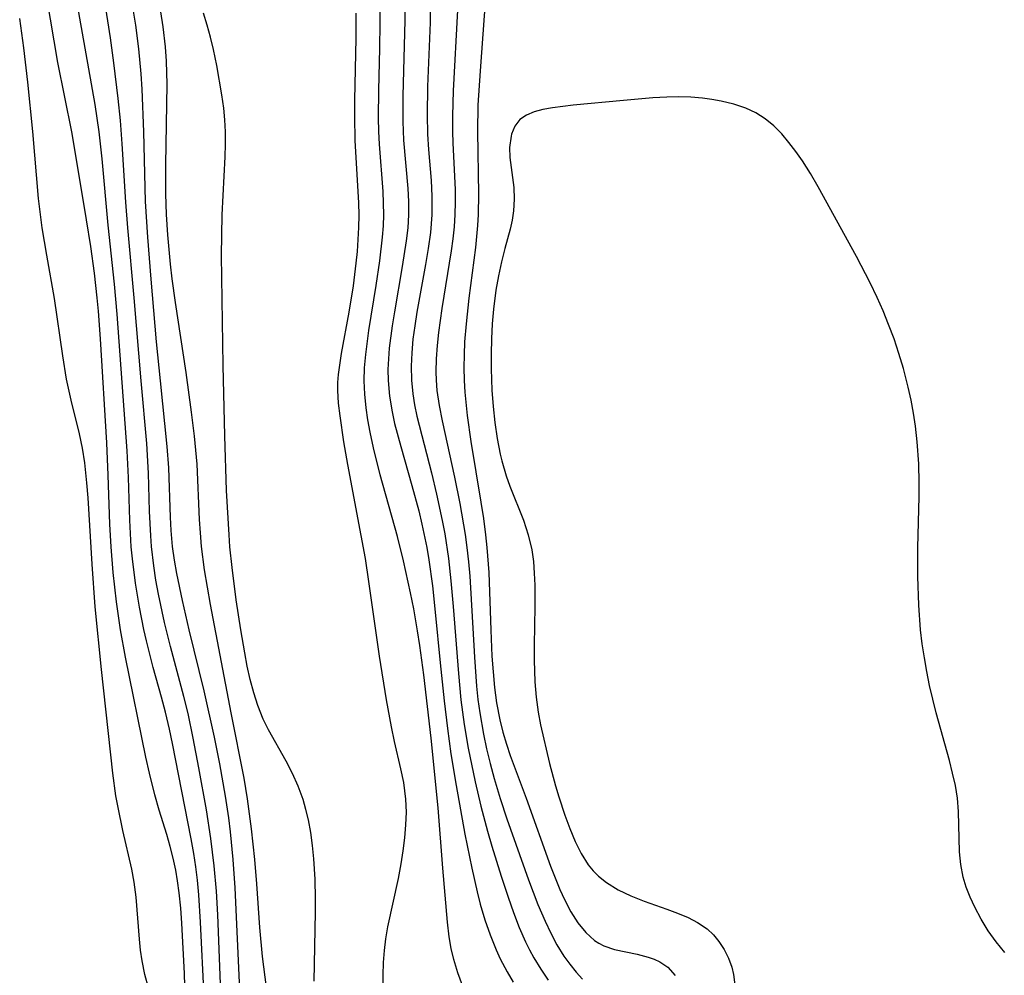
# Model space of a CAD drawing. Header units: metres. Extents: x 1073367 to 1082519, y 1569854 to 1574957.
# Tile 860 of 1056: x 1079500 to 1079619, y 1572892 to 1573007. Entities that reach past the tile are written whole.
import ezdxf

# ---------------------------------------------------------------- set-up
doc = ezdxf.new("R2010")
doc.units = ezdxf.units.M
doc.layers.add('CGG_CurvaNivelLidar_v1', color=253, linetype='Continuous', lineweight=30)

msp = doc.modelspace()

# ---------------------------------------------------------------- linework, layer by layer
at = {"layer": 'CGG_CurvaNivelLidar_v1'}
for p, q in [((1079557.1066, 1573017.3186, 73), (1079555.8987, 1573000.8189, 73)), ((1079505.0377, 1573001.8418, 73), (1079503.5914, 1573010.3817, 73)), ((1079509.5429, 1572996.7793, 72.5), (1079507.2042, 1573009.9684, 72.5)), ((1079511.3624, 1573004.8042, 72), (1079510.589, 1573009.8231, 72)), ((1079543.8751, 1573006.5749, 71), (1079543.8603, 1573010.4524, 71)), ((1079546.8312, 1573010.2665, 71.5), (1079546.8252, 1573006.8839, 71.5)), ((1079549.919, 1573010.1881, 72), (1079549.8825, 1573006.6536, 72)), ((1079514.414, 1573006.3515, 71.5), (1079513.9827, 1573008.9743, 71.5)), ((1079553.1805, 1573008.1565, 72.5), (1079552.6651, 1572998.4074, 72.5)), ((1079500.9298, 1573003.5835, 73.5), (1079500.4371, 1573007.135, 73.5)), ((1079517.3863, 1573007.9419, 71), (1079517.681, 1573006.1125, 71)), ((1079523.011, 1573006.3284, 70.5), (1079522.5729, 1573007.7748, 70.5)), ((1079540.9381, 1573007.7667, 70.5), (1079540.9363, 1573004.7826, 70.5)), ((1079514.8066, 1573003.4838, 71.5), (1079514.414, 1573006.3515, 71.5)), ((1079517.681, 1573006.1125, 71), (1079517.9814, 1573003.712, 71)), ((1079523.4165, 1573004.8745, 70.5), (1079523.011, 1573006.3284, 70.5)), ((1079543.8318, 1573003.5138, 71), (1079543.8751, 1573006.5749, 71)), ((1079546.8252, 1573006.8839, 71.5), (1079546.5935, 1572997.8338, 71.5)), ((1079549.8825, 1573006.6536, 72), (1079549.5888, 1572998.9268, 72)), ((1079511.7809, 1573001.8141, 72), (1079511.3624, 1573004.8042, 72)), ((1079523.7822, 1573003.4125, 70.5), (1079523.4165, 1573004.8745, 70.5)), ((1079540.9363, 1573004.7826, 70.5), (1079540.771, 1572997.2804, 70.5)), ((1079501.4084, 1572999.4473, 73.5), (1079500.9298, 1573003.5835, 73.5)), ((1079515.0872, 1573000.4522, 71.5), (1079514.8066, 1573003.4838, 71.5)), ((1079517.9814, 1573003.712, 71), (1079518.1023, 1573001.9991, 71)), ((1079524.1934, 1573001.4914, 70.5), (1079523.7822, 1573003.4125, 70.5)), ((1079543.6965, 1572998.498, 71), (1079543.8318, 1573003.5138, 71)), ((1079506.7144, 1572993.4739, 73), (1079505.0377, 1573001.8418, 73)), ((1079512.3139, 1572997.5183, 72), (1079511.7809, 1573001.8141, 72)), ((1079518.1023, 1573001.9991, 71), (1079518.1615, 1572999.2111, 71)), ((1079524.8086, 1572997.9499, 70.5), (1079524.1934, 1573001.4914, 70.5)), ((1079515.1893, 1572998.6415, 71.5), (1079515.0872, 1573000.4522, 71.5)), ((1079555.8987, 1573000.8189, 73), (1079555.6513, 1572996.6892, 73)), ((1079502.0137, 1572993.5349, 73.5), (1079501.4084, 1572999.4473, 73.5)), ((1079518.1615, 1572999.2111, 71), (1079518.0075, 1572989.5129, 71)), ((1079549.5888, 1572998.9268, 72), (1079549.5227, 1572995.5417, 72)), ((1079512.5753, 1572994.8394, 72), (1079512.3139, 1572997.5183, 72)), ((1079515.3776, 1572993.5042, 71.5), (1079515.1893, 1572998.6415, 71.5)), ((1079525.0217, 1572996.3333, 70.5), (1079524.8086, 1572997.9499, 70.5)), ((1079543.6705, 1572995.1882, 71), (1079543.6965, 1572998.498, 71)), ((1079546.5935, 1572997.8338, 71.5), (1079546.5944, 1572994.7365, 71.5)), ((1079552.6651, 1572998.4074, 72.5), (1079552.5687, 1572995.4218, 72.5)), ((1079576.7071, 1572997.5644, 73.5), (1079573.1644, 1572997.2625, 73.5)), ((1079578.3917, 1572997.6597, 73.5), (1079576.7071, 1572997.5644, 73.5)), ((1079579.845, 1572997.6845, 73.5), (1079578.3917, 1572997.6597, 73.5)), ((1079581.2827, 1572997.6445, 73.5), (1079579.845, 1572997.6845, 73.5)), ((1079582.6969, 1572997.5293, 73.5), (1079581.2827, 1572997.6445, 73.5)), ((1079583.8259, 1572997.3741, 73.5), (1079582.6969, 1572997.5293, 73.5)), ((1079510.0076, 1572993.4792, 72.5), (1079509.5429, 1572996.7793, 72.5)), ((1079525.151, 1572994.9155, 70.5), (1079525.0217, 1572996.3333, 70.5)), ((1079540.771, 1572997.2804, 70.5), (1079540.7581, 1572995.3437, 70.5)), ((1079555.6513, 1572996.6892, 73), (1079555.5751, 1572993.5262, 73)), ((1079564.6153, 1572996.392, 73.5), (1079563.4761, 1572996.1779, 73.5)), ((1079567.1037, 1572996.6879, 73.5), (1079564.6153, 1572996.392, 73.5)), ((1079573.1644, 1572997.2625, 73.5), (1079567.1037, 1572996.6879, 73.5)), ((1079584.9327, 1572997.1737, 73.5), (1079583.8259, 1572997.3741, 73.5)), ((1079586.457, 1572996.8211, 73.5), (1079584.9327, 1572997.1737, 73.5)), ((1079587.9142, 1572996.3447, 73.5), (1079586.457, 1572996.8211, 73.5)), ((1079589.133, 1572995.7741, 73.5), (1079587.9142, 1572996.3447, 73.5)), ((1079540.7581, 1572995.3437, 70.5), (1079540.8289, 1572992.4602, 70.5)), ((1079543.711, 1572993.5388, 71), (1079543.6705, 1572995.1882, 71)), ((1079549.5227, 1572995.5417, 72), (1079549.5763, 1572993.2128, 72)), ((1079552.5687, 1572995.4218, 72.5), (1079552.5693, 1572993.5354, 72.5)), ((1079561.4841, 1572995.5008, 73.5), (1079560.7049, 1572994.9593, 73.5)), ((1079562.4362, 1572995.8956, 73.5), (1079561.4841, 1572995.5008, 73.5)), ((1079563.4761, 1572996.1779, 73.5), (1079562.4362, 1572995.8956, 73.5)), ((1079590.2659, 1572995.0548, 73.5), (1079589.133, 1572995.7741, 73.5)), ((1079512.7879, 1572992.032, 72), (1079512.5753, 1572994.8394, 72)), ((1079525.2218, 1572993.4934, 70.5), (1079525.151, 1572994.9155, 70.5)), ((1079546.5944, 1572994.7365, 71.5), (1079546.6962, 1572992.468, 71.5)), ((1079560.0877, 1572994.1632, 73.5), (1079559.6925, 1572993.1891, 73.5)), ((1079560.7049, 1572994.9593, 73.5), (1079560.0877, 1572994.1632, 73.5)), ((1079591.2882, 1572994.2032, 73.5), (1079590.2659, 1572995.0548, 73.5)), ((1079592.24, 1572993.2382, 73.5), (1079591.2882, 1572994.2032, 73.5)), ((1079502.7168, 1572985.453, 73.5), (1079502.0137, 1572993.5349, 73.5)), ((1079507.5419, 1572988.7163, 73), (1079506.7144, 1572993.4739, 73)), ((1079510.3584, 1572990.2277, 72.5), (1079510.0076, 1572993.4792, 72.5)), ((1079515.6108, 1572985.0867, 71.5), (1079515.3776, 1572993.5042, 71.5)), ((1079525.2324, 1572991.9811, 70.5), (1079525.2218, 1572993.4934, 70.5)), ((1079543.7912, 1572992.014, 71), (1079543.711, 1572993.5388, 71)), ((1079549.5763, 1572993.2128, 72), (1079549.6947, 1572991.34, 72)), ((1079552.5693, 1572993.5354, 72.5), (1079552.6109, 1572992.1198, 72.5)), ((1079555.5751, 1572993.5262, 73), (1079555.7182, 1572985.9668, 73)), ((1079559.6321, 1572992.9523, 73.5), (1079559.4639, 1572991.5992, 73.5)), ((1079559.6925, 1572993.1891, 73.5), (1079559.6321, 1572992.9523, 73.5)), ((1079593.1202, 1572992.2191, 73.5), (1079592.24, 1572993.2382, 73.5)), ((1079513.2263, 1572985.0151, 72), (1079512.7879, 1572992.032, 72)), ((1079525.1911, 1572990.4662, 70.5), (1079525.2324, 1572991.9811, 70.5)), ((1079540.8289, 1572992.4602, 70.5), (1079541.2586, 1572984.921, 70.5)), ((1079544.2222, 1572986.2929, 71), (1079543.7912, 1572992.014, 71)), ((1079546.6962, 1572992.468, 71.5), (1079547.1913, 1572986.6496, 71.5)), ((1079552.6109, 1572992.1198, 72.5), (1079552.8834, 1572986.5278, 72.5)), ((1079559.4639, 1572991.5992, 73.5), (1079559.4942, 1572990.4085, 73.5)), ((1079593.9596, 1572991.1344, 73.5), (1079593.1202, 1572992.2191, 73.5)), ((1079524.8194, 1572983.4953, 70.5), (1079525.1911, 1572990.4662, 70.5)), ((1079549.6947, 1572991.34, 72), (1079549.9916, 1572987.6098, 72)), ((1079559.4942, 1572990.4085, 73.5), (1079559.9561, 1572986.7979, 73.5)), ((1079594.7561, 1572989.9924, 73.5), (1079593.9596, 1572991.1344, 73.5)), ((1079511.113, 1572982.2304, 72.5), (1079510.3584, 1572990.2277, 72.5)), ((1079518.0075, 1572989.5129, 71), (1079518.011, 1572986.0197, 71)), ((1079595.7157, 1572988.455, 73.5), (1079594.7561, 1572989.9924, 73.5)), ((1079508.497, 1572982.9061, 73), (1079507.5419, 1572988.7163, 73)), ((1079596.628, 1572986.8611, 73.5), (1079595.7157, 1572988.455, 73.5)), ((1079549.9916, 1572987.6098, 72), (1079550.0896, 1572985.7486, 72)), ((1079559.9561, 1572986.7979, 73.5), (1079560.0056, 1572985.3943, 73.5)), ((1079601.25, 1572978.4552, 73.5), (1079596.628, 1572986.8611, 73.5)), ((1079518.011, 1572986.0197, 71), (1079518.0822, 1572983.521, 71)), ((1079544.285, 1572984.8876, 71), (1079544.2222, 1572986.2929, 71)), ((1079547.1913, 1572986.6496, 71.5), (1079547.2712, 1572985.0782, 71.5)), ((1079550.0896, 1572985.7486, 72), (1079550.087, 1572983.5091, 72)), ((1079552.8834, 1572986.5278, 72.5), (1079552.9063, 1572985.0209, 72.5)), ((1079555.7182, 1572985.9668, 73), (1079555.6732, 1572983.5223, 73)), ((1079503.1589, 1572981.9162, 73.5), (1079502.7168, 1572985.453, 73.5)), ((1079513.4627, 1572981.9228, 72), (1079513.2263, 1572985.0151, 72)), ((1079515.8644, 1572980.7872, 71.5), (1079515.6108, 1572985.0867, 71.5)), ((1079541.2586, 1572984.921, 70.5), (1079541.2835, 1572983.4675, 70.5)), ((1079544.2983, 1572983.4826, 71), (1079544.285, 1572984.8876, 71)), ((1079547.2712, 1572985.0782, 71.5), (1079547.2765, 1572983.5089, 71.5)), ((1079552.9063, 1572985.0209, 72.5), (1079552.8748, 1572983.5158, 72.5)), ((1079560.0056, 1572985.3943, 73.5), (1079559.917, 1572983.9637, 73.5)), ((1079518.0822, 1572983.521, 71), (1079518.225, 1572981.0948, 71)), ((1079524.77, 1572978.5903, 70.5), (1079524.8194, 1572983.4953, 70.5)), ((1079541.2835, 1572983.4675, 70.5), (1079541.2551, 1572981.9837, 70.5)), ((1079544.2531, 1572982.1464, 71), (1079544.2983, 1572983.4826, 71)), ((1079547.2765, 1572983.5089, 71.5), (1079547.1846, 1572981.9297, 71.5)), ((1079550.087, 1572983.5091, 72), (1079549.9216, 1572981.3475, 72)), ((1079552.8748, 1572983.5158, 72.5), (1079552.7799, 1572982.0627, 72.5)), ((1079555.6732, 1572983.5223, 73), (1079555.5938, 1572982.2086, 73)), ((1079559.917, 1572983.9637, 73.5), (1079559.75, 1572982.8583, 73.5)), ((1079509.0003, 1572979.6814, 73), (1079508.497, 1572982.9061, 73)), ((1079511.8731, 1572975.1285, 72.5), (1079511.113, 1572982.2304, 72.5)), ((1079544.1578, 1572980.8104, 71), (1079544.2531, 1572982.1464, 71)), ((1079552.7799, 1572982.0627, 72.5), (1079552.6305, 1572980.6116, 72.5)), ((1079555.5938, 1572982.2086, 73), (1079555.3358, 1572979.5446, 73)), ((1079559.75, 1572982.8583, 73.5), (1079559.5095, 1572981.7557, 73.5)), ((1079503.6996, 1572978.62, 73.5), (1079503.1589, 1572981.9162, 73.5)), ((1079514.2444, 1572973.4886, 72), (1079513.4627, 1572981.9228, 72)), ((1079518.225, 1572981.0948, 71), (1079518.5478, 1572977.5623, 71)), ((1079541.2551, 1572981.9837, 70.5), (1079541.0814, 1572979.0838, 70.5)), ((1079547.1846, 1572981.9297, 71.5), (1079547.0148, 1572980.3727, 71.5)), ((1079549.9216, 1572981.3475, 72), (1079549.662, 1572979.4182, 72)), ((1079559.5095, 1572981.7557, 73.5), (1079558.8781, 1572979.453, 73.5)), ((1079509.4487, 1572976.4478, 73), (1079509.0003, 1572979.6814, 73)), ((1079516.2677, 1572975.7521, 71.5), (1079515.8644, 1572980.7872, 71.5)), ((1079543.8268, 1572977.9299, 71), (1079544.1578, 1572980.8104, 71)), ((1079547.0148, 1572980.3727, 71.5), (1079546.5287, 1572977.2564, 71.5)), ((1079552.6305, 1572980.6116, 72.5), (1079552.4388, 1572979.1625, 72.5)), ((1079504.6504, 1572973.4188, 73.5), (1079503.6996, 1572978.62, 73.5)), ((1079524.9614, 1572965.3445, 70.5), (1079524.77, 1572978.5903, 70.5)), ((1079541.0814, 1572979.0838, 70.5), (1079540.9526, 1572977.6695, 70.5)), ((1079549.662, 1572979.4182, 72), (1079549.3348, 1572977.4912, 72)), ((1079552.4388, 1572979.1625, 72.5), (1079551.3068, 1572972.1984, 72.5)), ((1079555.3358, 1572979.5446, 73), (1079554.5438, 1572973.4625, 73)), ((1079558.8781, 1572979.453, 73.5), (1079558.4718, 1572977.8297, 73.5)), ((1079518.5478, 1572977.5623, 71), (1079518.7579, 1572975.8013, 71)), ((1079540.9526, 1572977.6695, 70.5), (1079540.6156, 1572974.9245, 70.5)), ((1079543.3925, 1572974.9873, 71), (1079543.8268, 1572977.9299, 71)), ((1079549.3348, 1572977.4912, 72), (1079548.28, 1572971.7727, 72)), ((1079558.4718, 1572977.8297, 73.5), (1079558.1158, 1572976.1515, 73.5)), ((1079602.8891, 1572975.319, 73.5), (1079601.25, 1572978.4552, 73.5)), ((1079509.7855, 1572973.4793, 73), (1079509.4487, 1572976.4478, 73)), ((1079546.5287, 1572977.2564, 71.5), (1079545.5729, 1572971.811, 71.5)), ((1079558.1158, 1572976.1515, 73.5), (1079557.813, 1572974.4318, 73.5)), ((1079512.1914, 1572971.5456, 72.5), (1079511.8731, 1572975.1285, 72.5)), ((1079516.9361, 1572968.2071, 71.5), (1079516.2677, 1572975.7521, 71.5)), ((1079518.7579, 1572975.8013, 71), (1079519.1591, 1572972.9356, 71)), ((1079542.5118, 1572969.5689, 71), (1079543.3925, 1572974.9873, 71)), ((1079603.7463, 1572973.53, 73.5), (1079602.8891, 1572975.319, 73.5)), ((1079540.6156, 1572974.9245, 70.5), (1079540.0923, 1572971.7602, 70.5)), ((1079557.813, 1572974.4318, 73.5), (1079557.5124, 1572972.1471, 73.5)), ((1079505.6382, 1572966.5107, 73.5), (1079504.6504, 1572973.4188, 73.5)), ((1079509.9293, 1572971.8865, 73), (1079509.7855, 1572973.4793, 73)), ((1079515.0768, 1572963.509, 72), (1079514.2444, 1572973.4886, 72)), ((1079519.1591, 1572972.9356, 71), (1079520.4433, 1572964.4905, 71)), ((1079554.5438, 1572973.4625, 73), (1079554.2094, 1572970.3797, 73)), ((1079604.4609, 1572971.9228, 73.5), (1079603.7463, 1572973.53, 73.5)), ((1079510.1664, 1572968.5743, 73), (1079509.9293, 1572971.8865, 73)), ((1079513.3935, 1572955.0667, 72.5), (1079512.1914, 1572971.5456, 72.5)), ((1079540.0923, 1572971.7602, 70.5), (1079539.1642, 1572966.7915, 70.5)), ((1079545.5729, 1572971.811, 71.5), (1079545.3083, 1572970.137, 71.5)), ((1079548.28, 1572971.7727, 72), (1079548.0266, 1572970.1412, 72)), ((1079551.3068, 1572972.1984, 72.5), (1079550.9018, 1572969.3314, 72.5)), ((1079557.5124, 1572972.1471, 73.5), (1079557.3602, 1572970.3603, 73.5)), ((1079605.1266, 1572970.2975, 73.5), (1079604.4609, 1572971.9228, 73.5)), ((1079554.2094, 1572970.3797, 73), (1079554.0426, 1572968.1772, 73)), ((1079557.3602, 1572970.3603, 73.5), (1079557.2677, 1572968.5599, 73.5)), ((1079605.7779, 1572968.543, 73.5), (1079605.1266, 1572970.2975, 73.5)), ((1079542.126, 1572966.6601, 71), (1079542.5118, 1572969.5689, 71)), ((1079545.3083, 1572970.137, 71.5), (1079544.9685, 1572967.4344, 71.5)), ((1079548.0266, 1572970.1412, 72), (1079547.8174, 1572968.5111, 72)), ((1079550.9018, 1572969.3314, 72.5), (1079550.7242, 1572967.7459, 72.5)), ((1079510.9378, 1572956.0155, 73), (1079510.1664, 1572968.5743, 73)), ((1079517.3879, 1572963.513, 71.5), (1079516.9361, 1572968.2071, 71.5)), ((1079547.8174, 1572968.5111, 72), (1079547.6671, 1572966.884, 72)), ((1079554.0426, 1572968.1772, 73), (1079553.9685, 1572966.6307, 73)), ((1079557.2677, 1572968.5599, 73.5), (1079557.2268, 1572966.7526, 73.5)), ((1079606.3711, 1572966.7704, 73.5), (1079605.7779, 1572968.543, 73.5)), ((1079539.1642, 1572966.7915, 70.5), (1079538.8008, 1572964.2738, 70.5)), ((1079541.9972, 1572965.0817, 71), (1079542.126, 1572966.6601, 71)), ((1079544.9685, 1572967.4344, 71.5), (1079544.8621, 1572966.1385, 71.5)), ((1079547.6671, 1572966.884, 72), (1079547.5944, 1572965.2619, 72)), ((1079550.7242, 1572967.7459, 72.5), (1079550.6052, 1572966.1645, 72.5)), ((1079553.9685, 1572966.6307, 73), (1079553.9402, 1572965.086, 73)), ((1079557.2268, 1572966.7526, 73.5), (1079557.2338, 1572964.9441, 73.5)), ((1079606.9072, 1572964.9823, 73.5), (1079606.3711, 1572966.7704, 73.5)), ((1079506.0914, 1572963.6818, 73.5), (1079505.6382, 1572966.5107, 73.5)), ((1079544.8621, 1572966.1385, 71.5), (1079544.8084, 1572964.8454, 71.5)), ((1079550.6052, 1572966.1645, 72.5), (1079550.5688, 1572964.5874, 72.5)), ((1079520.4433, 1572964.4905, 71), (1079521.1028, 1572959.7365, 71)), ((1079525.1581, 1572956.89, 70.5), (1079524.9614, 1572965.3445, 70.5)), ((1079538.8008, 1572964.2738, 70.5), (1079538.7342, 1572963.3153, 70.5)), ((1079541.9551, 1572963.5046, 71), (1079541.9972, 1572965.0817, 71)), ((1079544.8084, 1572964.8454, 71.5), (1079544.8221, 1572963.5556, 71.5)), ((1079547.5944, 1572965.2619, 72), (1079547.6266, 1572963.5884, 72)), ((1079550.5688, 1572964.5874, 72.5), (1079550.6011, 1572963.583, 72.5)), ((1079553.9402, 1572965.086, 73), (1079553.9716, 1572963.5439, 73)), ((1079557.2338, 1572964.9441, 73.5), (1079557.3347, 1572962.3903, 73.5)), ((1079607.4884, 1572962.7227, 73.5), (1079606.9072, 1572964.9823, 73.5)), ((1079506.6259, 1572961.1606, 73.5), (1079506.0914, 1572963.6818, 73.5)), ((1079515.7474, 1572955.9478, 72), (1079515.0768, 1572963.509, 72)), ((1079518.2065, 1572955.5717, 71.5), (1079517.3879, 1572963.513, 71.5)), ((1079538.7342, 1572963.3153, 70.5), (1079538.7304, 1572962.3303, 70.5)), ((1079542.0212, 1572961.876, 71), (1079541.9551, 1572963.5046, 71)), ((1079544.8221, 1572963.5556, 71.5), (1079544.9867, 1572961.6506, 71.5)), ((1079547.6266, 1572963.5884, 72), (1079547.7907, 1572961.9433, 72)), ((1079550.6011, 1572963.583, 72.5), (1079550.708, 1572962.3392, 72.5)), ((1079553.9716, 1572963.5439, 73), (1079554.0612, 1572962.139, 73)), ((1079538.7304, 1572962.3303, 70.5), (1079538.8259, 1572960.7943, 70.5)), ((1079547.7907, 1572961.9433, 72), (1079548.0145, 1572960.5927, 72)), ((1079550.708, 1572962.3392, 72.5), (1079550.9778, 1572960.5163, 72.5)), ((1079554.0612, 1572962.139, 73), (1079554.3622, 1572959.3312, 73)), ((1079557.3347, 1572962.3903, 73.5), (1079557.4825, 1572960.4269, 73.5)), ((1079607.82, 1572961.1727, 73.5), (1079607.4884, 1572962.7227, 73.5)), ((1079507.6558, 1572957.1129, 73.5), (1079506.6259, 1572961.1606, 73.5)), ((1079538.8259, 1572960.7943, 70.5), (1079538.9872, 1572959.2715, 70.5)), ((1079542.1817, 1572960.2487, 71), (1079542.0212, 1572961.876, 71)), ((1079544.9867, 1572961.6506, 71.5), (1079545.2993, 1572959.7553, 71.5)), ((1079608.1051, 1572959.6141, 73.5), (1079607.82, 1572961.1727, 73.5)), ((1079521.1028, 1572959.7365, 71), (1079521.4673, 1572956.8383, 71)), ((1079542.3892, 1572958.7867, 71), (1079542.1817, 1572960.2487, 71)), ((1079545.2993, 1572959.7553, 71.5), (1079545.6052, 1572958.3689, 71.5)), ((1079548.0145, 1572960.5927, 72), (1079548.2981, 1572959.246, 72)), ((1079550.9778, 1572960.5163, 72.5), (1079551.3369, 1572958.6956, 72.5)), ((1079557.4825, 1572960.4269, 73.5), (1079557.6879, 1572958.4783, 73.5)), ((1079608.3468, 1572958.0489, 73.5), (1079608.1051, 1572959.6141, 73.5)), ((1079538.9872, 1572959.2715, 70.5), (1079539.4384, 1572956.1633, 70.5)), ((1079542.6496, 1572957.3273, 71), (1079542.3892, 1572958.7867, 71)), ((1079545.6052, 1572958.3689, 71.5), (1079546.3388, 1572955.6034, 71.5)), ((1079548.2981, 1572959.246, 72), (1079550.048, 1572952.428, 72)), ((1079551.3369, 1572958.6956, 72.5), (1079552.8329, 1572951.8801, 72.5)), ((1079554.3622, 1572959.3312, 73), (1079554.7976, 1572956.1983, 73)), ((1079557.6879, 1572958.4783, 73.5), (1079557.9628, 1572956.5528, 73.5)), ((1079543.0641, 1572955.4105, 71), (1079542.6496, 1572957.3273, 71)), ((1079608.5789, 1572956.1626, 73.5), (1079608.3468, 1572958.0489, 73.5)), ((1079508.0001, 1572955.3896, 73.5), (1079507.6558, 1572957.1129, 73.5)), ((1079511.1162, 1572952.1208, 73), (1079510.9378, 1572956.0155, 73)), ((1079521.4673, 1572956.8383, 71), (1079521.7633, 1572953.4762, 71)), ((1079525.3603, 1572950.2944, 70.5), (1079525.1581, 1572956.89, 70.5)), ((1079539.4384, 1572956.1633, 70.5), (1079539.9269, 1572953.4396, 70.5)), ((1079554.7976, 1572956.1983, 73), (1079556.0074, 1572948.875, 73)), ((1079557.9628, 1572956.5528, 73.5), (1079558.3256, 1572954.661, 73.5)), ((1079608.7758, 1572953.5029, 73.5), (1079608.5789, 1572956.1626, 73.5)), ((1079508.2682, 1572953.6417, 73.5), (1079508.0001, 1572955.3896, 73.5)), ((1079513.5439, 1572951.8737, 72.5), (1079513.3935, 1572955.0667, 72.5)), ((1079515.9564, 1572952.3633, 72), (1079515.7474, 1572955.9478, 72)), ((1079518.3895, 1572953.0397, 71.5), (1079518.2065, 1572955.5717, 71.5)), ((1079543.8755, 1572952.1882, 71), (1079543.0641, 1572955.4105, 71)), ((1079546.3388, 1572955.6034, 71.5), (1079547.6966, 1572950.8976, 71.5)), ((1079508.5323, 1572951.2342, 73.5), (1079508.2682, 1572953.6417, 73.5)), ((1079558.3256, 1572954.661, 73.5), (1079558.5121, 1572953.87, 73.5)), ((1079558.5121, 1572953.87, 73.5), (1079559.028, 1572952.0572, 73.5)), ((1079518.6038, 1572947.0639, 71.5), (1079518.3895, 1572953.0397, 71.5)), ((1079521.7633, 1572953.4762, 71), (1079522.0706, 1572946.8025, 71)), ((1079539.9269, 1572953.4396, 70.5), (1079541.5512, 1572944.8857, 70.5)), ((1079550.048, 1572952.428, 72), (1079550.6702, 1572949.8464, 72)), ((1079608.8229, 1572951.1976, 73.5), (1079608.7758, 1572953.5029, 73.5)), ((1079508.6775, 1572949.3974, 73.5), (1079508.5323, 1572951.2342, 73.5)), ((1079511.3103, 1572946.2463, 73), (1079511.1162, 1572952.1208, 73)), ((1079513.7053, 1572946.7369, 72.5), (1079513.5439, 1572951.8737, 72.5)), ((1079516.0905, 1572947.8166, 72), (1079515.9564, 1572952.3633, 72)), ((1079545.9538, 1572944.7582, 71), (1079543.8755, 1572952.1882, 71)), ((1079552.8329, 1572951.8801, 72.5), (1079553.4776, 1572948.7079, 72.5)), ((1079559.028, 1572952.0572, 73.5), (1079559.4699, 1572950.7932, 73.5)), ((1079525.6544, 1572944.9676, 70.5), (1079525.3603, 1572950.2944, 70.5)), ((1079547.6966, 1572950.8976, 71.5), (1079548.5212, 1572947.8369, 71.5)), ((1079559.4699, 1572950.7932, 73.5), (1079561.147, 1572946.7264, 73.5)), ((1079608.8091, 1572949.5543, 73.5), (1079608.8229, 1572951.1976, 73.5)), ((1079509.1513, 1572941.4132, 73.5), (1079508.6775, 1572949.3974, 73.5)), ((1079550.6702, 1572949.8464, 72), (1079551.3551, 1572946.6673, 72)), ((1079556.0074, 1572948.875, 73), (1079556.3026, 1572946.9234, 73)), ((1079608.6523, 1572943.403, 73.5), (1079608.8091, 1572949.5543, 73.5)), ((1079516.2249, 1572944.8178, 72), (1079516.0905, 1572947.8166, 72)), ((1079548.5212, 1572947.8369, 71.5), (1079548.9022, 1572946.2382, 71.5)), ((1079553.4776, 1572948.7079, 72.5), (1079554.1144, 1572945.0039, 72.5)), ((1079513.884, 1572943.5211, 72.5), (1079513.7053, 1572946.7369, 72.5)), ((1079518.6907, 1572945.4752, 71.5), (1079518.6038, 1572947.0639, 71.5)), ((1079522.0706, 1572946.8025, 71), (1079522.1701, 1572945.1769, 71)), ((1079551.3551, 1572946.6673, 72), (1079551.6537, 1572945.0572, 72)), ((1079556.3026, 1572946.9234, 73), (1079556.5612, 1572944.9674, 73)), ((1079561.147, 1572946.7264, 73.5), (1079561.7131, 1572944.9689, 73.5)), ((1079511.4467, 1572943.509, 73), (1079511.3103, 1572946.2463, 73)), ((1079518.8566, 1572943.5666, 71.5), (1079518.6907, 1572945.4752, 71.5)), ((1079548.9022, 1572946.2382, 71.5), (1079549.4737, 1572943.4282, 71.5)), ((1079516.3219, 1572943.5356, 72), (1079516.2249, 1572944.8178, 72)), ((1079522.1701, 1572945.1769, 71), (1079522.3115, 1572943.5551, 71)), ((1079525.7736, 1572943.5021, 70.5), (1079525.6544, 1572944.9676, 70.5)), ((1079541.5512, 1572944.8857, 70.5), (1079542.0473, 1572942.084, 70.5)), ((1079546.6877, 1572941.8304, 71), (1079545.9538, 1572944.7582, 71)), ((1079551.6537, 1572945.0572, 72), (1079552.0956, 1572942.101, 72)), ((1079554.1144, 1572945.0039, 72.5), (1079554.3274, 1572943.4419, 72.5)), ((1079556.5612, 1572944.9674, 73), (1079556.7283, 1572943.4303, 73)), ((1079561.7131, 1572944.9689, 73.5), (1079562.1223, 1572943.1544, 73.5)), ((1079511.6953, 1572940.4087, 73), (1079511.4467, 1572943.509, 73)), ((1079514.0151, 1572942.0563, 72.5), (1079513.884, 1572943.5211, 72.5)), ((1079516.5827, 1572941.2, 72), (1079516.3219, 1572943.5356, 72)), ((1079519.0747, 1572941.9131, 71.5), (1079518.8566, 1572943.5666, 71.5)), ((1079522.3115, 1572943.5551, 71), (1079522.6795, 1572940.7177, 71)), ((1079526.0331, 1572941.0241, 70.5), (1079525.7736, 1572943.5021, 70.5)), ((1079549.4737, 1572943.4282, 71.5), (1079549.7225, 1572941.9341, 71.5)), ((1079554.3274, 1572943.4419, 72.5), (1079554.5159, 1572941.7058, 72.5)), ((1079556.7283, 1572943.4303, 73), (1079556.9444, 1572940.4251, 73)), ((1079562.1223, 1572943.1544, 73.5), (1079562.3193, 1572941.7494, 73.5)), ((1079608.6409, 1572939.9356, 73.5), (1079608.6523, 1572943.403, 73.5)), ((1079514.375, 1572939.1373, 72.5), (1079514.0151, 1572942.0563, 72.5)), ((1079519.3529, 1572940.2849, 71.5), (1079519.0747, 1572941.9131, 71.5)), ((1079542.0473, 1572942.084, 70.5), (1079542.4724, 1572939.3394, 70.5)), ((1079547.5351, 1572937.9715, 71), (1079546.6877, 1572941.8304, 71)), ((1079549.7225, 1572941.9341, 71.5), (1079550.157, 1572938.7915, 71.5)), ((1079552.0956, 1572942.101, 72), (1079552.3923, 1572939.4118, 72)), ((1079562.3193, 1572941.7494, 73.5), (1079562.4357, 1572940.3219, 73.5)), ((1079509.5467, 1572936.2714, 73.5), (1079509.1513, 1572941.4132, 73.5)), ((1079516.8407, 1572939.4904, 72), (1079516.5827, 1572941.2, 72)), ((1079522.6795, 1572940.7177, 71), (1079523.3994, 1572936.544, 71)), ((1079526.5266, 1572937.128, 70.5), (1079526.0331, 1572941.0241, 70.5)), ((1079554.5159, 1572941.7058, 72.5), (1079554.6616, 1572939.9642, 72.5)), ((1079512.087, 1572936.8836, 73), (1079511.6953, 1572940.4087, 73)), ((1079517.146, 1572937.7871, 72), (1079516.8407, 1572939.4904, 72)), ((1079520.0345, 1572937.0417, 71.5), (1079519.3529, 1572940.2849, 71.5)), ((1079552.3923, 1572939.4118, 72), (1079552.6621, 1572936.3094, 72)), ((1079554.6616, 1572939.9642, 72.5), (1079555.2148, 1572930.2307, 72.5)), ((1079556.9444, 1572940.4251, 73), (1079557.1907, 1572933.4621, 73)), ((1079562.4357, 1572940.3219, 73.5), (1079562.4913, 1572938.8766, 73.5)), ((1079608.7475, 1572936.4755, 73.5), (1079608.6409, 1572939.9356, 73.5)), ((1079514.8512, 1572936.2348, 72.5), (1079514.375, 1572939.1373, 72.5)), ((1079542.4724, 1572939.3394, 70.5), (1079543.7476, 1572930.345, 70.5)), ((1079550.157, 1572938.7915, 71.5), (1079550.5095, 1572935.633, 71.5)), ((1079562.4913, 1572938.8766, 73.5), (1079562.4934, 1572936.311, 73.5)), ((1079517.872, 1572934.3992, 72), (1079517.146, 1572937.7871, 72)), ((1079520.8703, 1572933.5048, 71.5), (1079520.0345, 1572937.0417, 71.5)), ((1079527.0756, 1572933.5004, 70.5), (1079526.5266, 1572937.128, 70.5)), ((1079547.9153, 1572936.032, 71), (1079547.5351, 1572937.9715, 71)), ((1079510.3018, 1572928.738, 73.5), (1079509.5467, 1572936.2714, 73.5)), ((1079512.5855, 1572933.5185, 73), (1079512.087, 1572936.8836, 73)), ((1079515.3822, 1572933.5662, 72.5), (1079514.8512, 1572936.2348, 72.5)), ((1079523.3994, 1572936.544, 71), (1079525.8701, 1572923.513, 71)), ((1079548.3729, 1572933.408, 71), (1079547.9153, 1572936.032, 71)), ((1079552.6621, 1572936.3094, 72), (1079553.2843, 1572928.2335, 72)), ((1079562.4934, 1572936.311, 73.5), (1079562.4123, 1572931.6473, 73.5)), ((1079608.9729, 1572933.507, 73.5), (1079608.7475, 1572936.4755, 73.5)), ((1079550.5095, 1572935.633, 71.5), (1079551.0913, 1572929.5514, 71.5)), ((1079513.1823, 1572930.2196, 73), (1079512.5855, 1572933.5185, 73)), ((1079515.699, 1572932.1722, 72.5), (1079515.3822, 1572933.5662, 72.5)), ((1079518.6108, 1572931.4893, 72), (1079517.872, 1572934.3992, 72)), ((1079522.6818, 1572926.1808, 71.5), (1079520.8703, 1572933.5048, 71.5)), ((1079527.5483, 1572930.7589, 70.5), (1079527.0756, 1572933.5004, 70.5)), ((1079557.1907, 1572933.4621, 73), (1079557.3346, 1572930.3451, 73)), ((1079609.1748, 1572931.8225, 73.5), (1079608.9729, 1572933.507, 73.5)), ((1079548.6433, 1572931.6415, 71), (1079548.3729, 1572933.408, 71)), ((1079516.529, 1572928.9833, 72.5), (1079515.699, 1572932.1722, 72.5)), ((1079520.2318, 1572925.4802, 72), (1079518.6108, 1572931.4893, 72)), ((1079549.123, 1572928.0978, 71), (1079548.6433, 1572931.6415, 71)), ((1079562.4123, 1572931.6473, 73.5), (1079562.4178, 1572929.8521, 73.5)), ((1079609.4272, 1572930.1459, 73.5), (1079609.1748, 1572931.8225, 73.5)), ((1079515.6514, 1572918.1788, 73), (1079513.1823, 1572930.2196, 73)), ((1079527.8625, 1572929.1247, 70.5), (1079527.5483, 1572930.7589, 70.5)), ((1079543.7476, 1572930.345, 70.5), (1079544.6006, 1572925.0661, 70.5)), ((1079555.2148, 1572930.2307, 72.5), (1079555.4791, 1572926.7286, 72.5)), ((1079557.3346, 1572930.3451, 73), (1079557.4609, 1572928.4574, 73)), ((1079609.7243, 1572928.4778, 73.5), (1079609.4272, 1572930.1459, 73.5)), ((1079511.6473, 1572916.2366, 73.5), (1079510.3018, 1572928.738, 73.5)), ((1079517.541, 1572925.3906, 72.5), (1079516.529, 1572928.9833, 72.5)), ((1079528.2172, 1572927.5117, 70.5), (1079527.8625, 1572929.1247, 70.5)), ((1079551.0913, 1572929.5514, 71.5), (1079551.5691, 1572924.9434, 71.5)), ((1079562.4178, 1572929.8521, 73.5), (1079562.5119, 1572927.2348, 73.5)), ((1079528.6311, 1572925.9276, 70.5), (1079528.2172, 1572927.5117, 70.5)), ((1079550.0045, 1572920.4595, 71), (1079549.123, 1572928.0978, 71)), ((1079553.2843, 1572928.2335, 72), (1079553.5986, 1572925.0852, 72)), ((1079557.4609, 1572928.4574, 73), (1079557.6364, 1572926.58, 73)), ((1079610.0635, 1572926.8199, 73.5), (1079609.7243, 1572928.4778, 73.5)), ((1079555.4791, 1572926.7286, 72.5), (1079555.6462, 1572925.1271, 72.5)), ((1079557.6364, 1572926.58, 73), (1079557.8823, 1572924.7175, 73)), ((1079562.5119, 1572927.2348, 73.5), (1079562.654, 1572925.4101, 73.5)), ((1079610.4444, 1572925.1743, 73.5), (1079610.0635, 1572926.8199, 73.5)), ((1079518.0169, 1572923.5863, 72.5), (1079517.541, 1572925.3906, 72.5)), ((1079520.7201, 1572923.4314, 72), (1079520.2318, 1572925.4802, 72)), ((1079523.8999, 1572920.5849, 71.5), (1079522.6818, 1572926.1808, 71.5)), ((1079529.1266, 1572924.3816, 70.5), (1079528.6311, 1572925.9276, 70.5)), ((1079555.6462, 1572925.1271, 72.5), (1079555.8551, 1572923.5316, 72.5)), ((1079562.654, 1572925.4101, 73.5), (1079562.8863, 1572923.6033, 73.5)), ((1079610.8694, 1572923.5272, 73.5), (1079610.4444, 1572925.1743, 73.5)), ((1079529.7795, 1572922.7706, 70.5), (1079529.1266, 1572924.3816, 70.5)), ((1079544.6006, 1572925.0661, 70.5), (1079545.1914, 1572921.81, 70.5)), ((1079551.5691, 1572924.9434, 71.5), (1079551.974, 1572921.6153, 71.5)), ((1079553.5986, 1572925.0852, 72), (1079553.9938, 1572922.0996, 72)), ((1079557.8823, 1572924.7175, 73), (1079558.2651, 1572922.6873, 73)), ((1079518.4921, 1572921.5497, 72.5), (1079518.0169, 1572923.5863, 72.5)), ((1079521.3499, 1572920.4637, 72), (1079520.7201, 1572923.4314, 72)), ((1079525.8701, 1572923.513, 71), (1079527.4359, 1572915.6612, 71)), ((1079530.4222, 1572921.4775, 70.5), (1079529.7795, 1572922.7706, 70.5)), ((1079555.8551, 1572923.5316, 72.5), (1079556.2997, 1572920.9634, 72.5)), ((1079562.8863, 1572923.6033, 73.5), (1079563.1701, 1572922.0868, 73.5)), ((1079612.4519, 1572917.778, 73.5), (1079610.8694, 1572923.5272, 73.5)), ((1079518.855, 1572919.8154, 72.5), (1079518.4921, 1572921.5497, 72.5)), ((1079545.1914, 1572921.81, 70.5), (1079545.5545, 1572920.0533, 70.5)), ((1079551.974, 1572921.6153, 71.5), (1079552.3979, 1572918.579, 71.5)), ((1079553.9938, 1572922.0996, 72), (1079554.4761, 1572919.2793, 72)), ((1079558.2651, 1572922.6873, 73), (1079558.6373, 1572921.1949, 73)), ((1079563.1701, 1572922.0868, 73.5), (1079564.283, 1572917.4199, 73.5)), ((1079522.0243, 1572916.8988, 72), (1079521.3499, 1572920.4637, 72)), ((1079524.5414, 1572917.3883, 71.5), (1079523.8999, 1572920.5849, 71.5)), ((1079532.5611, 1572917.6869, 70.5), (1079530.4222, 1572921.4775, 70.5)), ((1079550.8656, 1572912.06, 71), (1079550.0045, 1572920.4595, 71)), ((1079556.2997, 1572920.9634, 72.5), (1079556.6894, 1572919.175, 72.5)), ((1079558.6373, 1572921.1949, 73), (1079559.0794, 1572919.7219, 73)), ((1079521.0973, 1572908.3404, 72.5), (1079518.855, 1572919.8154, 72.5)), ((1079545.5545, 1572920.0533, 70.5), (1079546.326, 1572916.7572, 70.5)), ((1079554.4761, 1572919.2793, 72), (1079555.3242, 1572915.2111, 72)), ((1079559.0794, 1572919.7219, 73), (1079559.5445, 1572918.3735, 73)), ((1079516.0773, 1572916.2493, 73), (1079515.6514, 1572918.1788, 73)), ((1079552.3979, 1572918.579, 71.5), (1079553.0035, 1572914.7597, 71.5)), ((1079556.6894, 1572919.175, 72.5), (1079557.1315, 1572917.3965, 72.5)), ((1079559.5445, 1572918.3735, 73), (1079561.4517, 1572913.2214, 73)), ((1079522.9276, 1572911.8371, 72), (1079522.0243, 1572916.8988, 72)), ((1079525.2452, 1572913.4662, 71.5), (1079524.5414, 1572917.3883, 71.5)), ((1079533.3211, 1572916.1988, 70.5), (1079532.5611, 1572917.6869, 70.5)), ((1079557.1315, 1572917.3965, 72.5), (1079557.6155, 1572915.6265, 72.5)), ((1079564.283, 1572917.4199, 73.5), (1079565.0061, 1572914.7245, 73.5)), ((1079612.8354, 1572916.2655, 73.5), (1079612.4519, 1572917.778, 73.5)), ((1079512.0369, 1572913.535, 73.5), (1079511.6473, 1572916.2366, 73.5)), ((1079516.712, 1572913.6595, 73), (1079516.0773, 1572916.2493, 73)), ((1079527.4359, 1572915.6612, 71), (1079527.8618, 1572913.164, 71)), ((1079533.9999, 1572914.6693, 70.5), (1079533.3211, 1572916.1988, 70.5)), ((1079546.326, 1572916.7572, 70.5), (1079546.663, 1572915.1189, 70.5)), ((1079557.6155, 1572915.6265, 72.5), (1079558.3388, 1572913.2001, 72.5)), ((1079613.1644, 1572914.759, 73.5), (1079612.8354, 1572916.2655, 73.5)), ((1079534.5759, 1572913.0966, 70.5), (1079533.9999, 1572914.6693, 70.5)), ((1079546.663, 1572915.1189, 70.5), (1079546.9304, 1572913.1064, 70.5)), ((1079553.0035, 1572914.7597, 71.5), (1079554.047, 1572908.8991, 71.5)), ((1079555.3242, 1572915.2111, 72), (1079556.0092, 1572912.2577, 72)), ((1079565.0061, 1572914.7245, 73.5), (1079565.3996, 1572913.3923, 73.5)), ((1079613.4036, 1572913.252, 73.5), (1079613.1644, 1572914.759, 73.5)), ((1079512.2891, 1572912.1266, 73.5), (1079512.0369, 1572913.535, 73.5)), ((1079517.2479, 1572911.7812, 73), (1079516.712, 1572913.6595, 73)), ((1079525.6301, 1572910.8562, 71.5), (1079525.2452, 1572913.4662, 71.5)), ((1079565.3996, 1572913.3923, 73.5), (1079566.1132, 1572911.1968, 73.5)), ((1079613.5357, 1572911.6394, 73.5), (1079613.4036, 1572913.252, 73.5)), ((1079512.8625, 1572909.3379, 73.5), (1079512.2891, 1572912.1266, 73.5)), ((1079527.8618, 1572913.164, 71), (1079528.3355, 1572909.5274, 71)), ((1079534.9298, 1572911.8811, 70.5), (1079534.5759, 1572913.0966, 70.5)), ((1079546.9304, 1572913.1064, 70.5), (1079546.9876, 1572911.5705, 70.5)), ((1079551.4178, 1572904.8092, 71), (1079550.8656, 1572912.06, 71)), ((1079556.0092, 1572912.2577, 72), (1079556.7963, 1572909.2518, 72)), ((1079558.3388, 1572913.2001, 72.5), (1079559.1386, 1572910.7482, 72.5)), ((1079561.4517, 1572913.2214, 73), (1079564.3792, 1572905.0597, 73)), ((1079518.1606, 1572908.8573, 73), (1079517.2479, 1572911.7812, 73)), ((1079523.4716, 1572908.3805, 72), (1079522.9276, 1572911.8371, 72)), ((1079535.2195, 1572910.6434, 70.5), (1079534.9298, 1572911.8811, 70.5)), ((1079546.9876, 1572911.5705, 70.5), (1079546.9382, 1572910.0233, 70.5)), ((1079566.1132, 1572911.1968, 73.5), (1079566.7006, 1572909.5831, 73.5)), ((1079613.6798, 1572906.7894, 73.5), (1079613.5357, 1572911.6394, 73.5)), ((1079525.8305, 1572909.186, 71.5), (1079525.6301, 1572910.8562, 71.5)), ((1079535.5007, 1572909.0938, 70.5), (1079535.2195, 1572910.6434, 70.5)), ((1079546.9382, 1572910.0233, 70.5), (1079546.8047, 1572908.468, 70.5)), ((1079559.1386, 1572910.7482, 72.5), (1079561.7437, 1572903.4113, 72.5)), ((1079513.9401, 1572904.6863, 73.5), (1079512.8625, 1572909.3379, 73.5)), ((1079518.5672, 1572907.4354, 73), (1079518.1606, 1572908.8573, 73)), ((1079526.1501, 1572905.8363, 71.5), (1079525.8305, 1572909.186, 71.5)), ((1079528.3355, 1572909.5274, 71), (1079528.7177, 1572905.8478, 71)), ((1079535.7134, 1572907.5229, 70.5), (1079535.5007, 1572909.0938, 70.5)), ((1079554.047, 1572908.8991, 71.5), (1079554.8918, 1572904.7907, 71.5)), ((1079556.7963, 1572909.2518, 72), (1079557.3215, 1572907.4386, 72)), ((1079566.7006, 1572909.5831, 73.5), (1079567.3471, 1572908.0317, 73.5)), ((1079518.9302, 1572905.9997, 73), (1079518.5672, 1572907.4354, 73)), ((1079521.4146, 1572906.5584, 72.5), (1079521.0973, 1572908.3404, 72.5)), ((1079523.8853, 1572905.0921, 72), (1079523.4716, 1572908.3805, 72)), ((1079535.8712, 1572905.9359, 70.5), (1079535.7134, 1572907.5229, 70.5)), ((1079546.8047, 1572908.468, 70.5), (1079546.6054, 1572906.9075, 70.5)), ((1079557.3215, 1572907.4386, 72), (1079558.441, 1572903.8385, 72)), ((1079567.3471, 1572908.0317, 73.5), (1079568.0786, 1572906.5685, 73.5)), ((1079521.6555, 1572904.971, 72.5), (1079521.4146, 1572906.5584, 72.5)), ((1079546.6054, 1572906.9075, 70.5), (1079546.3549, 1572905.3443, 70.5)), ((1079568.0786, 1572906.5685, 73.5), (1079568.9282, 1572905.226, 73.5)), ((1079613.8288, 1572905.2467, 73.5), (1079613.6798, 1572906.7894, 73.5)), ((1079519.2416, 1572904.5506, 73), (1079518.9302, 1572905.9997, 73)), ((1079521.8528, 1572903.378, 72.5), (1079521.6555, 1572904.971, 72.5)), ((1079524.1489, 1572902.029, 72), (1079523.8853, 1572905.0921, 72)), ((1079526.3887, 1572902.4438, 71.5), (1079526.1501, 1572905.8363, 71.5)), ((1079528.7177, 1572905.8478, 71), (1079528.9711, 1572902.9093, 71)), ((1079536.0245, 1572903.4787, 70.5), (1079535.8712, 1572905.9359, 70.5)), ((1079546.3549, 1572905.3443, 70.5), (1079546.0188, 1572903.555, 70.5)), ((1079564.3792, 1572905.0597, 73), (1079565.5071, 1572902.2434, 73)), ((1079568.9282, 1572905.226, 73.5), (1079569.5122, 1572904.4937, 73.5)), ((1079614.111, 1572903.7361, 73.5), (1079613.8288, 1572905.2467, 73.5)), ((1079514.2424, 1572903.1319, 73.5), (1079513.9401, 1572904.6863, 73.5)), ((1079519.4644, 1572903.2754, 73), (1079519.2416, 1572904.5506, 73)), ((1079551.9751, 1572898.2938, 71), (1079551.4178, 1572904.8092, 71)), ((1079554.8918, 1572904.7907, 71.5), (1079555.5397, 1572901.944, 71.5)), ((1079558.441, 1572903.8385, 72), (1079559.2741, 1572901.3146, 72)), ((1079569.5122, 1572904.4937, 73.5), (1079570.1627, 1572903.8288, 73.5)), ((1079570.1627, 1572903.8288, 73.5), (1079571.1198, 1572903.0681, 73.5)), ((1079514.4816, 1572901.3086, 73.5), (1079514.2424, 1572903.1319, 73.5)), ((1079519.6594, 1572901.8451, 73), (1079519.4644, 1572903.2754, 73)), ((1079522.02, 1572901.598, 72.5), (1079521.8528, 1572903.378, 72.5)), ((1079528.9711, 1572902.9093, 71), (1079529.3458, 1572897.6462, 71)), ((1079536.0785, 1572901.1283, 70.5), (1079536.0245, 1572903.4787, 70.5)), ((1079546.0188, 1572903.555, 70.5), (1079544.7555, 1572897.7345, 70.5)), ((1079561.7437, 1572903.4113, 72.5), (1079562.874, 1572900.449, 72.5)), ((1079571.1198, 1572903.0681, 73.5), (1079572.5292, 1572902.2086, 73.5)), ((1079614.4798, 1572902.5032, 73.5), (1079614.111, 1572903.7361, 73.5)), ((1079519.843, 1572900.0102, 73), (1079519.6594, 1572901.8451, 73)), ((1079522.2269, 1572898.3217, 72.5), (1079522.02, 1572901.598, 72.5)), ((1079524.2997, 1572899.1974, 72), (1079524.1489, 1572902.029, 72)), ((1079526.9399, 1572890.1718, 71.5), (1079526.3887, 1572902.4438, 71.5)), ((1079555.5397, 1572901.944, 71.5), (1079555.9217, 1572900.4638, 71.5)), ((1079565.5071, 1572902.2434, 73), (1079566.0661, 1572901.0204, 73)), ((1079572.5292, 1572902.2086, 73.5), (1079574.055, 1572901.4753, 73.5)), ((1079574.055, 1572901.4753, 73.5), (1079575.6527, 1572900.8393, 73.5)), ((1079614.9533, 1572901.2959, 73.5), (1079614.4798, 1572902.5032, 73.5)), ((1079514.8612, 1572896.2633, 73.5), (1079514.4816, 1572901.3086, 73.5)), ((1079536.0763, 1572899.5009, 70.5), (1079536.0785, 1572901.1283, 70.5)), ((1079555.9217, 1572900.4638, 71.5), (1079556.4804, 1572898.596, 71.5)), ((1079559.2741, 1572901.3146, 72), (1079559.9209, 1572899.4782, 72)), ((1079562.874, 1572900.449, 72.5), (1079563.7254, 1572898.4355, 72.5)), ((1079566.0661, 1572901.0204, 73), (1079566.8334, 1572899.5543, 73)), ((1079575.6527, 1572900.8393, 73.5), (1079578.4001, 1572899.883, 73.5)), ((1079615.5078, 1572900.1084, 73.5), (1079614.9533, 1572901.2959, 73.5)), ((1079519.9763, 1572898.1686, 73), (1079519.843, 1572900.0102, 73)), ((1079524.6789, 1572889.8492, 72), (1079524.2997, 1572899.1974, 72)), ((1079535.9009, 1572891.195, 70.5), (1079536.0763, 1572899.5009, 70.5)), ((1079559.9209, 1572899.4782, 72), (1079560.6151, 1572897.6754, 72)), ((1079566.8334, 1572899.5543, 73), (1079567.6801, 1572898.2153, 73)), ((1079578.4001, 1572899.883, 73.5), (1079579.7061, 1572899.3948, 73.5)), ((1079579.7061, 1572899.3948, 73.5), (1079580.954, 1572898.8612, 73.5)), ((1079616.2751, 1572898.6723, 73.5), (1079615.5078, 1572900.1084, 73.5)), ((1079520.2891, 1572892.133, 73), (1079519.9763, 1572898.1686, 73)), ((1079522.6484, 1572889.3185, 72.5), (1079522.2269, 1572898.3217, 72.5)), ((1079552.1945, 1572896.526, 71), (1079551.9751, 1572898.2938, 71)), ((1079556.4804, 1572898.596, 71.5), (1079557.1165, 1572896.7685, 71.5)), ((1079563.7254, 1572898.4355, 72.5), (1079564.4167, 1572896.9746, 72.5)), ((1079567.6801, 1572898.2153, 73), (1079568.6258, 1572897.045, 73)), ((1079580.954, 1572898.8612, 73.5), (1079582.1155, 1572898.2657, 73.5)), ((1079582.1155, 1572898.2657, 73.5), (1079583.2461, 1572897.5085, 73.5)), ((1079617.1302, 1572897.2716, 73.5), (1079616.2751, 1572898.6723, 73.5)), ((1079529.3458, 1572897.6462, 71), (1079529.6605, 1572894.1783, 71)), ((1079544.7555, 1572897.7345, 70.5), (1079544.5139, 1572896.309, 70.5)), ((1079557.1165, 1572896.7685, 71.5), (1079557.8293, 1572894.9915, 71.5)), ((1079560.6151, 1572897.6754, 72), (1079561.3785, 1572895.9219, 72)), ((1079564.4167, 1572896.9746, 72.5), (1079565.1694, 1572895.5659, 72.5)), ((1079568.6258, 1572897.045, 73), (1079569.6966, 1572896.0967, 73)), ((1079583.2461, 1572897.5085, 73.5), (1079584.0107, 1572896.7874, 73.5)), ((1079584.0107, 1572896.7874, 73.5), (1079584.6804, 1572895.9638, 73.5)), ((1079618.0757, 1572895.9218, 73.5), (1079617.1302, 1572897.2716, 73.5)), ((1079514.9945, 1572894.9489, 73.5), (1079514.8612, 1572896.2633, 73.5)), ((1079544.5139, 1572896.309, 70.5), (1079544.332, 1572894.8764, 70.5)), ((1079552.4343, 1572895.1512, 71), (1079552.1945, 1572896.526, 71)), ((1079561.3785, 1572895.9219, 72), (1079561.8526, 1572894.9547, 72)), ((1079565.1694, 1572895.5659, 72.5), (1079565.9981, 1572894.2248, 72.5)), ((1079569.6966, 1572896.0967, 73), (1079570.2192, 1572895.7644, 73)), ((1079570.2192, 1572895.7644, 73), (1079570.822, 1572895.4677, 73)), ((1079570.822, 1572895.4677, 73), (1079572.1122, 1572895.0299, 73)), ((1079584.6804, 1572895.9638, 73.5), (1079585.2978, 1572895.0103, 73.5)), ((1079619.1215, 1572894.6424, 73.5), (1079618.0757, 1572895.9218, 73.5)), ((1079515.1788, 1572893.6615, 73.5), (1079514.9945, 1572894.9489, 73.5)), ((1079544.332, 1572894.8764, 70.5), (1079544.2151, 1572893.4395, 70.5)), ((1079552.7433, 1572893.7999, 71), (1079552.4343, 1572895.1512, 71)), ((1079557.8293, 1572894.9915, 71.5), (1079558.322, 1572893.9041, 71.5)), ((1079561.8526, 1572894.9547, 72), (1079562.3609, 1572894.0135, 72)), ((1079572.1122, 1572895.0299, 73), (1079574.8301, 1572894.442, 73)), ((1079574.8301, 1572894.442, 73), (1079576.157, 1572894.1047, 73)), ((1079585.2978, 1572895.0103, 73.5), (1079585.8173, 1572893.9815, 73.5)), ((1079515.5245, 1572891.9958, 73.5), (1079515.1788, 1572893.6615, 73.5)), ((1079529.6605, 1572894.1783, 71), (1079530.4321, 1572888.2214, 71)), ((1079544.2151, 1572893.4395, 70.5), (1079544.1676, 1572891.9322, 70.5)), ((1079553.2111, 1572892.2154, 71), (1079552.7433, 1572893.7999, 71)), ((1079558.322, 1572893.9041, 71.5), (1079559.1524, 1572892.3144, 71.5)), ((1079562.3609, 1572894.0135, 72), (1079563.2047, 1572892.634, 72)), ((1079565.9981, 1572894.2248, 72.5), (1079566.7117, 1572893.2289, 72.5)), ((1079566.7117, 1572893.2289, 72.5), (1079567.4758, 1572892.2883, 72.5)), ((1079576.157, 1572894.1047, 73), (1079576.874, 1572893.8515, 73)), ((1079576.874, 1572893.8515, 73), (1079577.5489, 1572893.538, 73)), ((1079577.5489, 1572893.538, 73), (1079578.5101, 1572892.8872, 73)), ((1079585.8173, 1572893.9815, 73.5), (1079586.2211, 1572892.8862, 73.5)), ((1079515.953, 1572890.4153, 73.5), (1079515.5245, 1572891.9958, 73.5)), ((1079520.385, 1572889.1158, 73), (1079520.2891, 1572892.133, 73)), ((1079544.1676, 1572891.9322, 70.5), (1079544.1915, 1572890.4263, 70.5)), ((1079553.7738, 1572890.6784, 71), (1079553.2111, 1572892.2154, 71)), ((1079559.1524, 1572892.3144, 71.5), (1079559.8797, 1572891.0809, 71.5)), ((1079563.2047, 1572892.634, 72), (1079564.114, 1572891.3239, 72)), ((1079567.4758, 1572892.2883, 72.5), (1079568.2438, 1572891.4433, 72.5)), ((1079578.5101, 1572892.8872, 73), (1079579.3916, 1572891.8795, 73)), ((1079586.2211, 1572892.8862, 73.5), (1079586.4398, 1572892.0149, 73.5)), ((1079586.4398, 1572892.0149, 73.5), (1079586.6497, 1572890.4342, 73.5))]:
    msp.add_line(p, q, dxfattribs=at)

doc.saveas('drawing.dxf')
